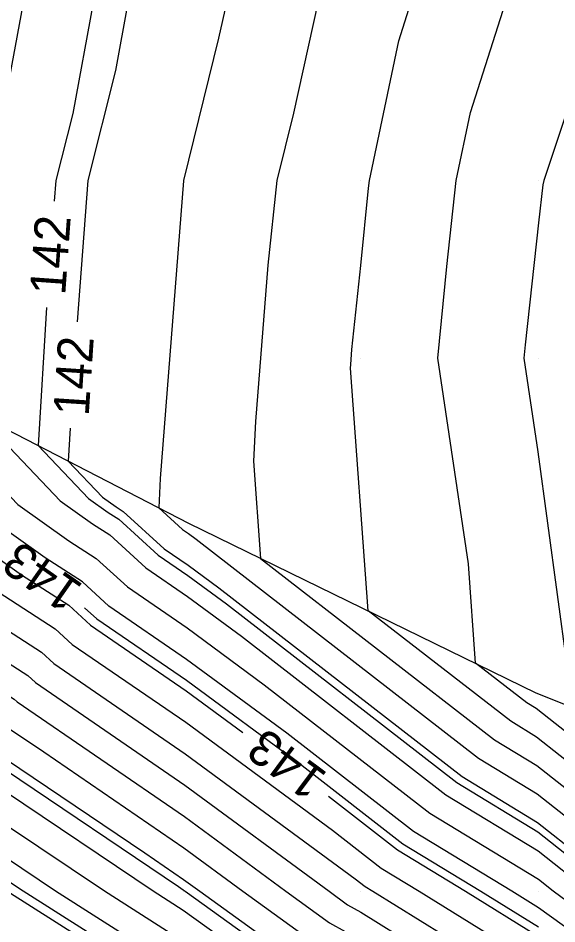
# Model space of a CAD drawing. Extents: x 2354170 to 2357230, y 866100 to 868290.
# Drawn here: x 2355580.7 to 2355611, y 867338.2 to 867389.2 of the extents above; entities that cross this region are included whole.
import ezdxf

# ---------------------------------------------------------------- set-up
doc = ezdxf.new("R2010")
doc.units = 0
for name, color, linetype in [('Default', 7, 'Continuous'), ('DTM Contours Major', 7, 'Continuous'), ('DTM Contours Minor', 7, 'Continuous'), ('DTM Contours Minor Text', 7, 'Continuous'), ('Exist DTM QL2 LIDAR Elevation Point', 7, 'Continuous'), ('PH Exist DTM Breakline', 7, 'Continuous')]:
    doc.layers.add(name, color=color, linetype=linetype)

msp = doc.modelspace()

# ---------------------------------------------------------------- linework, layer by layer
at = {"layer": 'Default'}
for points in [[(2355602.175, 867467.36), (2355605.171, 867460.016), (2355599.978, 867450.101), (2355599.908, 867450.086), (2355599.885, 867450.016), (2355599.978, 867444.035), (2355600.029, 867440.016), (2355599.978, 867439.752), (2355598.509, 867431.485), (2355597.366, 867430.016), (2355595.729, 867424.265), (2355594.561, 867420.015), (2355592.949, 867417.044), (2355591.403, 867410.015), (2355591.34, 867408.654), (2355591.431, 867400.015), (2355591.036, 867398.957), (2355589.978, 867396.448), (2355587.948, 867392.046), (2355586.864, 867390.015), (2355586.168, 867386.205), (2355584.597, 867380.015), (2355584.007, 867372.062)], [(2355575.282, 867432.584), (2355575.434, 867430.016), (2355571.649, 867421.686), (2355571.126, 867420.015), (2355570.768, 867419.226), (2355570.274, 867410.015), (2355570.026, 867400.064), (2355570.032, 867400.015), (2355570.015, 867399.978), (2355569.978, 867399.918), (2355566.517, 867393.476), (2355565.418, 867390.015), (2355563.581, 867380.583), (2355563.255, 867376.637), (2355563.138, 867374.743), (2355575.876, 867361.378), (2355580.869, 867357.833), (2355583.529, 867356.116), (2355584.761, 867354.991), (2355590.142, 867351.302), (2355593.335, 867348.949)], [(2355620.926, 867429.068), (2355620.042, 867420.015), (2355619.979, 867419.79), (2355616.791, 867410.015), (2355615.377, 867404.617), (2355614.304, 867400.015), (2355614.328, 867395.666), (2355613.728, 867390.015), (2355612.685, 867387.309), (2355610.272, 867380.015), (2355610.211, 867379.783), (2355609.978, 867377.642), (2355609.226, 867370.767), (2355609.152, 867370.015), (2355609.936, 867364.748), (2355611.573, 867352.711), (2355611.616, 867350.483), (2355624.41, 867340.4), (2355629.728, 867336.478)], [(2355589.978, 867337.195), (2355585.536, 867340.015), (2355579.978, 867343.764), (2355576.297, 867346.334), (2355570.466, 867350.015), (2355570.209, 867350.181), (2355568.839, 867351.154), (2355559.978, 867357.3), (2355558.3, 867358.337), (2355555.423, 867360.015), (2355551.849, 867362.865), (2355541.166, 867370.366), (2355539.945, 867371.476), (2355530.034, 867380.044), (2355529.978, 867380.217), (2355524.358, 867390.015), (2355525.321, 867394.671), (2355527.177, 867400.015), (2355527.931, 867402.062), (2355529.978, 867401.974), (2355535.035, 867410.015), (2355531.267, 867418.726), (2355531.393, 867420.015), (2355531.501, 867428.492)], [(2355613.246, 867336.747), (2355609.978, 867339.084), (2355608.474, 867340.015), (2355602.946, 867343.383), (2355595.813, 867348.911), (2355590.167, 867353.071), (2355585.796, 867356.068), (2355584.297, 867357.437), (2355582.201, 867358.789), (2355578.267, 867361.583), (2355568.229, 867372.114), (2355568.575, 867377.712), (2355569.539, 867389.367), (2355569.665, 867390.015), (2355569.74, 867390.253), (2355569.978, 867390.695), (2355573.531, 867396.462), (2355575.185, 867400.015), (2355574.6, 867404.637), (2355574.734, 867410.015), (2355575.001, 867414.993), (2355577.277, 867420.015), (2355579.978, 867428.643)], [(2355551.754, 867428.239), (2355549.978, 867422.199), (2355549.507, 867420.487), (2355549.447, 867420.015), (2355549.632, 867410.361), (2355549.592, 867410.015), (2355549.52, 867409.558), (2355547.734, 867400.015), (2355539.693, 867387.176), (2355538.826, 867385.441), (2355539.062, 867384.716), (2355539.663, 867384.196), (2355551.511, 867373.422), (2355556.488, 867369.928), (2355560.217, 867366.953), (2355566.313, 867360.558), (2355575.539, 867354.007), (2355580.455, 867350.834), (2355580.62, 867350.683), (2355590.039, 867344.225), (2355595.754, 867340.015), (2355598.214, 867338.25), (2355599.978, 867337.261)], [(2355589.978, 867427.496), (2355588.323, 867420.015), (2355586.795, 867413.198), (2355585.285, 867410.015), (2355585.926, 867405.963), (2355585.997, 867400.015), (2355584.097, 867395.896), (2355580.959, 867390.015), (2355579.978, 867384.647), (2355579.285, 867380.708), (2355579.215, 867379.861), (2355578.412, 867366.858), (2355583.049, 867361.993), (2355584.866, 867360.703), (2355585.834, 867360.078), (2355587.866, 867358.222), (2355590.218, 867356.609), (2355593.257, 867354.37), (2355604.766, 867345.449), (2355609.948, 867342.292), (2355612.744, 867340.088), (2355623.362, 867332.258)], [(2355602.405, 867427.589), (2355600.86, 867420.015), (2355599.978, 867417.764), (2355597.253, 867412.74), (2355596.654, 867410.015), (2355596.36, 867403.634), (2355596.398, 867400.015), (2355594.654, 867395.34), (2355592.409, 867390.015), (2355591.968, 867388.025), (2355589.988, 867380.015), (2355589.987, 867380.006), (2355588.672, 867363.253), (2355588.594, 867361.602), (2355589.936, 867360.376), (2355590.27, 867360.147), (2355590.701, 867359.829), (2355606.587, 867347.516), (2355609.905, 867345.495), (2355616.633, 867340.192), (2355625.484, 867333.665)], [(2355545.419, 867424.574), (2355544.842, 867420.015), (2355544.937, 867415.056), (2355544.35, 867410.015), (2355543.309, 867403.346), (2355542.685, 867400.015), (2355539.878, 867395.534), (2355535.656, 867387.08), (2355536.805, 867383.548), (2355539.733, 867381.016), (2355548.925, 867372.658), (2355555.328, 867368.162), (2355560.127, 867364.335), (2355563.922, 867360.353), (2355574.207, 867353.05), (2355578.91, 867350.015), (2355579.565, 867349.601), (2355579.978, 867349.313), (2355582.134, 867347.859), (2355590.014, 867342.456), (2355593.327, 867340.015), (2355597.2, 867337.237)], [(2355606.385, 867423.609), (2355605.653, 867420.015), (2355602.868, 867412.905), (2355601.742, 867410.015), (2355601.428, 867408.566), (2355601.121, 867400.015), (2355601.041, 867398.953), (2355599.978, 867396.298), (2355598.271, 867391.722), (2355597.552, 867390.015), (2355596.179, 867383.815), (2355595.239, 867380.015), (2355594.73, 867375.263), (2355594.04, 867366.463), (2355593.934, 867364.231), (2355594.329, 867358.756), (2355607.497, 867348.55), (2355609.883, 867347.096), (2355618.577, 867340.244), (2355626.545, 867334.368)], [(2355567.154, 867422.839), (2355565.702, 867420.015), (2355565.362, 867414.631), (2355564.308, 867410.015), (2355565.221, 867405.258), (2355565.076, 867400.015), (2355563.295, 867396.699), (2355561.172, 867390.015), (2355560.181, 867384.926), (2355557.375, 867377.437), (2355559.27, 867375.714), (2355559.967, 867375.225), (2355560.489, 867374.809), (2355573.486, 867361.173), (2355579.536, 867356.876), (2355582.76, 867354.796), (2355583.726, 867353.914), (2355590.116, 867349.532), (2355598.369, 867343.452), (2355601.125, 867341.316), (2355603.261, 867340.015), (2355609.978, 867335.86)], [(2355628.667, 867335.775), (2355622.465, 867340.348), (2355609.84, 867350.298), (2355609.318, 867350.616), (2355606.434, 867352.851), (2355606.03, 867358.452), (2355604.307, 867370.015), (2355604.817, 867375.176), (2355605.347, 867380.015), (2355606.153, 867383.841), (2355608.121, 867390.015), (2355608.652, 867391.341), (2355609.308, 867400.015), (2355609.331, 867400.663), (2355609.978, 867403.651), (2355611.182, 867408.812), (2355611.497, 867410.015), (2355612.232, 867412.269), (2355615.245, 867420.015), (2355617.12, 867422.874)], [(2355645.754, 867322.617), (2355645.16, 867322.942), (2355638.463, 867328.134), (2355631.725, 867333.059), (2355627.606, 867335.071), (2355620.521, 867340.296), (2355609.862, 867348.697), (2355608.408, 867349.583), (2355600.381, 867355.804), (2355599.397, 867369.459), (2355599.407, 867369.673), (2355599.474, 867370.52), (2355599.978, 867375.233), (2355600.408, 867379.585), (2355600.455, 867380.015), (2355602.112, 867387.881), (2355602.793, 867390.015), (2355604.846, 867395.147), (2355605.116, 867398.717)], [(2355556.817, 867393.176), (2355554.038, 867388.555), (2355550.908, 867380.202), (2355556.684, 867374.95), (2355558.807, 867373.459), (2355560.398, 867372.19), (2355571.095, 867360.968), (2355578.204, 867355.92), (2355581.992, 867353.475), (2355582.691, 867352.837), (2355590.09, 867347.763), (2355599.647, 867340.723), (2355600.215, 867340.283), (2355600.655, 867340.015), (2355609.978, 867334.248)], [(2355575.241, 867390.015), (2355574.453, 867385.54), (2355573.895, 867378.786), (2355573.321, 867369.486), (2355580.658, 867361.788), (2355583.534, 867359.746), (2355585.066, 867358.757), (2355586.831, 867357.145), (2355590.193, 867354.84), (2355594.535, 867351.641), (2355603.856, 867344.416), (2355609.969, 867340.691), (2355610.8, 867340.037), (2355622.301, 867331.554)], [(2355595.173, 867335.209), (2355589.978, 867338.935), (2355588.278, 867340.015), (2355579.978, 867345.614), (2355577.387, 867347.423), (2355573.281, 867350.015), (2355571.542, 867351.137), (2355562.276, 867357.717), (2355559.978, 867359.311), (2355559.543, 867359.58), (2355558.797, 867360.015), (2355553.009, 867364.631), (2355543.752, 867371.13), (2355539.875, 867374.656), (2355532.291, 867381.212), (2355529.978, 867388.322)], [(2355537.18, 867380.104), (2355539.804, 867377.836), (2355546.338, 867371.894), (2355554.169, 867366.396), (2355560.037, 867361.716), (2355561.532, 867360.148), (2355572.874, 867352.094), (2355576.096, 867350.015), (2355578.476, 867348.512), (2355579.978, 867347.463), (2355587.818, 867342.175), (2355589.988, 867340.687), (2355590.901, 867340.015), (2355596.187, 867336.223), (2355599.978, 867334.096), (2355606.503, 867330.014), (2355609.978, 867327.837), (2355614.572, 867324.608), (2355618.451, 867322.171)], [(2355548.034, 867379.7), (2355554.097, 867374.186), (2355557.647, 867371.694), (2355560.308, 867369.572), (2355568.704, 867360.763), (2355576.871, 867354.963), (2355581.224, 867352.155), (2355581.656, 867351.76), (2355590.065, 867345.994), (2355598.181, 867340.015), (2355599.228, 867339.264), (2355599.978, 867338.843), (2355603.108, 867336.885), (2355609.978, 867332.636), (2355613.643, 867330.014), (2355617.363, 867327.399), (2355619.979, 867325.756), (2355628.211, 867320.484)], [(2355589.978, 867335.454), (2355582.794, 867340.015), (2355579.978, 867341.914), (2355575.208, 867345.245), (2355569.978, 867348.546), (2355567.582, 867350.015), (2355559.978, 867355.29), (2355557.057, 867357.094), (2355552.05, 867360.015), (2355550.69, 867361.099), (2355544.66, 867365.333), (2355539.978, 867368.653), (2355537.653, 867370.015), (2355529.978, 867376.482)], [(2355583.617, 867366.075), (2355583.503, 867364.23), (2355585.439, 867362.198), (2355586.198, 867361.659), (2355586.603, 867361.398), (2355588.901, 867359.299), (2355590.244, 867358.378), (2355591.979, 867357.1), (2355605.677, 867346.483), (2355609.926, 867343.893), (2355614.689, 867340.14), (2355624.423, 867332.961), (2355630.083, 867330.196), (2355639.341, 867323.429), (2355642.158, 867321.245), (2355644.409, 867320.014), (2355649.979, 867315.707), (2355655.934, 867310.014), (2355658.108, 867308.143), (2355659.979, 867306.24), (2355660.989, 867304.681)], [(2355648.772, 867296.569), (2355643.817, 867300.014), (2355641.64, 867301.675), (2355639.979, 867302.913), (2355635.622, 867305.658), (2355629.979, 867309.152), (2355629.46, 867309.495), (2355628.532, 867310.014), (2355619.979, 867315.343), (2355612.236, 867320.014), (2355610.85, 867320.885), (2355609.978, 867321.498), (2355606.006, 867323.987), (2355599.978, 867327.674), (2355598.508, 867328.544), (2355595.971, 867330.014), (2355592.132, 867332.168), (2355589.978, 867333.713), (2355580.052, 867340.015), (2355579.978, 867340.064), (2355574.119, 867344.156), (2355569.978, 867346.77), (2355564.684, 867350.015), (2355564.426, 867350.194)], [(2355598.145, 867345.364), (2355602.035, 867342.349), (2355605.867, 867340.015), (2355609.978, 867337.472), (2355618.907, 867331.086), (2355620.179, 867330.148), (2355620.452, 867330.014), (2355629.979, 867324.036), (2355635.822, 867320.014), (2355639.979, 867317.317), (2355649.26, 867310.014), (2355649.672, 867309.707), (2355649.979, 867309.473), (2355655.064, 867305.099), (2355659.979, 867300.097), (2355660.029, 867300.02), (2355660.312, 867299.584), (2355666.243, 867290.202), (2355666.758, 867289.534), (2355667.675, 867278.958)]]:
    msp.add_lwpolyline(points, dxfattribs=at)
at = {"layer": 'DTM Contours Major'}
msp.add_lwpolyline([(2355545.492, 867371.628), (2355553.782, 867365.808), (2355560.006, 867360.844), (2355560.735, 867360.08), (2355572.43, 867351.775), (2355575.158, 867350.015), (2355578.113, 867348.149), (2355579.978, 867346.847), (2355589.713, 867340.28), (2355589.979, 867340.097), (2355590.092, 867340.015), (2355595.849, 867335.885), (2355599.978, 867333.568), (2355605.66, 867330.014), (2355609.978, 867327.309), (2355614.261, 867324.297), (2355619.979, 867320.706), (2355621.059, 867320.014), (2355628.199, 867315.587)], dxfattribs=at)
at = {"layer": 'DTM Contours Minor'}
for points in [[(2355593.993, 867426.001), (2355592.348, 867420.015), (2355591.515, 867418.479), (2355589.978, 867411.497), (2355589.707, 867410.287), (2355589.578, 867410.015), (2355589.633, 867409.67), (2355589.748, 867400.015), (2355586.664, 867393.329), (2355584.896, 867390.015), (2355583.759, 867383.796), (2355582.8, 867380.015), (2355582.714, 867378.864)], [(2355627.606, 867335.071), (2355620.521, 867340.296), (2355609.862, 867348.697), (2355608.408, 867349.583), (2355600.381, 867355.804), (2355599.397, 867369.459), (2355599.407, 867369.673), (2355599.474, 867370.52), (2355599.978, 867375.233), (2355600.408, 867379.585), (2355600.455, 867380.015), (2355602.112, 867387.881), (2355602.793, 867390.015), (2355604.846, 867395.147), (2355605.214, 867400.015), (2355605.379, 867404.614), (2355606.55, 867410.015), (2355609.978, 867418.814), (2355610.446, 867420.015), (2355614.222, 867425.772)], [(2355556.057, 867423.936), (2355554.905, 867420.015), (2355554.052, 867415.942), (2355554.163, 867410.015), (2355552.993, 867403.03), (2355553.617, 867400.015), (2355552.42, 867397.573), (2355545.774, 867386.524), (2355544.441, 867382.967), (2355554.097, 867374.186), (2355557.647, 867371.694), (2355560.308, 867369.572), (2355568.704, 867360.763), (2355576.871, 867354.963), (2355581.224, 867352.155), (2355581.656, 867351.76), (2355590.065, 867345.994), (2355598.181, 867340.015), (2355599.228, 867339.264), (2355599.978, 867338.843), (2355603.108, 867336.885)], [(2355582.286, 867372.88), (2355581.806, 867365.106), (2355584.643, 867362.13), (2355585.754, 867361.34), (2355586.347, 867360.958), (2355588.556, 867358.94), (2355590.236, 867357.788), (2355592.405, 867356.19), (2355605.373, 867346.138), (2355609.934, 867343.36), (2355614.041, 867340.123), (2355624.069, 867332.727)], [(2355584.422, 867355.975), (2355585.106, 867355.35), (2355590.15, 867351.891), (2355596.665, 867347.092), (2355602.339, 867342.694), (2355606.736, 867340.015), (2355609.978, 867338.009)], [(2355589.978, 867334.293), (2355580.966, 867340.015), (2355579.978, 867340.681), (2355574.482, 867344.519), (2355570.138, 867347.261)]]:
    msp.add_lwpolyline(points, dxfattribs=at)
at = {"layer": 'Exist DTM QL2 LIDAR Elevation Point'}
for p, q in [((2355589.978, 867380.015), (2355589.978, 867380.015)), ((2355599.978, 867380.015), (2355599.978, 867380.015)), ((2355609.978, 867380.015), (2355609.978, 867380.015)), ((2355599.978, 867370.015), (2355599.978, 867370.015)), ((2355609.978, 867370.015), (2355609.978, 867370.015)), ((2355589.978, 867340.015), (2355589.978, 867340.015)), ((2355599.978, 867340.015), (2355599.978, 867340.015)), ((2355609.978, 867340.015), (2355609.978, 867340.015))]:
    msp.add_line(p, q, dxfattribs=at)
at = {"layer": 'PH Exist DTM Breakline'}
msp.add_lwpolyline([(2355539.645, 867385.018), (2355560.533, 867376.087), (2355590.278, 867360.732), (2355609.828, 867351.196), (2355636.115, 867340.713), (2355657.465, 867329.895), (2355667.849, 867323.705), (2355674.875, 867318.977), (2355680.717, 867311.797), (2355683.741, 867306.273), (2355686.089, 867300.666), (2355687.49, 867291.676), (2355687.891, 867285.643)], dxfattribs=at)

# ---------------------------------------------------------------- texts
at = {"layer": 'Default'}
for s, rotation, p in [('142', 86.2683, (2355584.652, 867366.733)), ('143', 143.3084, (2355598.172, 867346.612))]:
    msp.add_text(s, height=2, rotation=rotation, dxfattribs=at).set_placement(p)
at = {"layer": 'DTM Contours Minor Text'}
for s, rotation, p in [('142', 85.9099, (2355583.328, 867373.531)), ('143', 144.8607, (2355584.425, 867357.224))]:
    msp.add_text(s, height=2, rotation=rotation, dxfattribs=at).set_placement(p)

doc.saveas('drawing.dxf')
